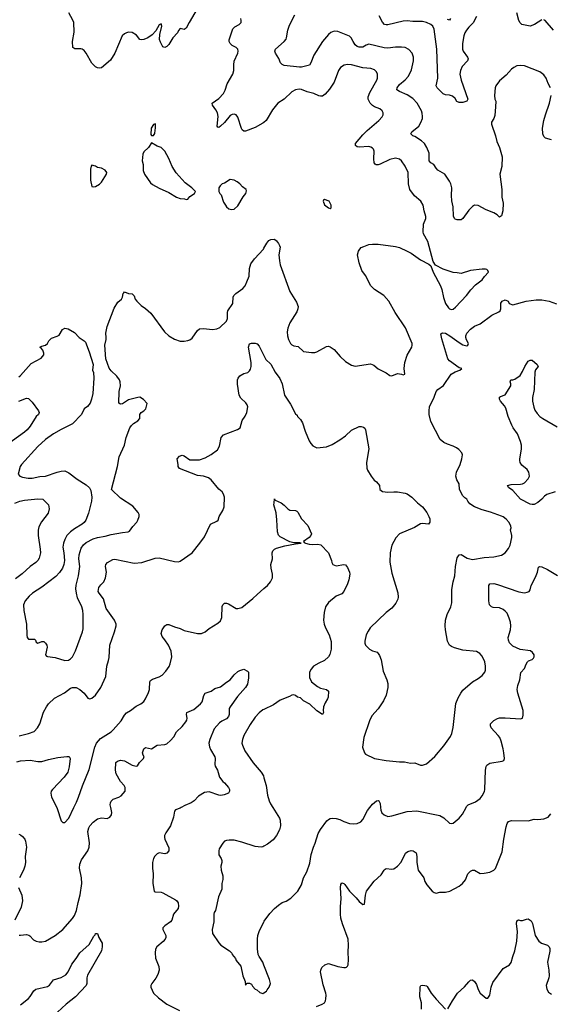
# Model space of a CAD drawing. Header units: inches. Extents: x 1771504 to 1971212, y 471788 to 643615.
# Tile 352 of 587: x 1877460 to 1882979, y 557953 to 568198. Entities that reach past the tile are written whole.
import ezdxf

# ---------------------------------------------------------------- set-up
doc = ezdxf.new("R2010")
doc.units = ezdxf.units.IN
doc.header["$MEASUREMENT"] = 0
for name, color, linetype in [('B8575', 7, 'Continuous'), ('B8576', 7, 'Continuous'), ('B8585', 7, 'Continuous'), ('B8586', 7, 'Continuous')]:
    doc.layers.add(name, color=color, linetype=linetype)

msp = doc.modelspace()

# ---------------------------------------------------------------- linework, layer by layer
at = {"layer": 'B8575', "color": 5}
for points, elevation in [([(1877454, 558674), (1877470, 558671), (1877530, 558679), (1877554, 558674), (1877566, 558666), (1877604, 558624), (1877631, 558611), (1877663, 558603), (1877690, 558603), (1877730, 558611), (1877830, 558668), (1877908, 558732), (1878010, 558845), (1878030, 558877), (1878051, 558929), (1878068, 559012), (1878090, 559091), (1878107, 559210), (1878104, 559270), (1878082, 559370), (1878084, 559410), (1878103, 559457), (1878168, 559550), (1878183, 559590), (1878187, 559633), (1878167, 559750), (1878178, 559790), (1878190, 559810), (1878225, 559850), (1878270, 559883), (1878310, 559895), (1878370, 559887), (1878398, 559902), (1878414, 559926), (1878418, 559950), (1878408, 560000)], 420), ([(1877845, 560000), (1877850, 559990), (1877890, 559862), (1877910, 559845), (1877930, 559845), (1877970, 559891), (1878023, 560000)], 440), ([(1879140, 560000), (1879130, 559994), (1879082, 559978), (1879070, 559962), (1879059, 559901), (1879030, 559810), (1878981, 559739), (1878966, 559710), (1878965, 559690), (1878970, 559670), (1879010, 559581), (1879010, 559549), (1878990, 559525), (1878970, 559520), (1878910, 559530), (1878890, 559520), (1878865, 559495), (1878850, 559470), (1878841, 559430), (1878841, 559370), (1878849, 559310), (1878845, 559210), (1878857, 559130), (1878870, 559122), (1878930, 559119), (1878950, 559112), (1879081, 559041), (1879092, 559032), (1879108, 559010), (1879113, 558973), (1879107, 558950), (1879060, 558890), (1879041, 558830), (1879028, 558812), (1878968, 558770), (1878950, 558750), (1878950, 558730), (1878980, 558670), (1878980, 558650), (1878973, 558630), (1878953, 558607), (1878885, 558550), (1878874, 558526), (1878868, 558490), (1878874, 558434), (1878906, 558346), (1878911, 558310), (1878897, 558263), (1878875, 558225), (1878834, 558170), (1878825, 558150), (1878823, 558130), (1878853, 558070), (1878902, 558022), (1878990, 557955), (1879123, 557890)], 420), ([(1877450, 559722), (1877470, 559716), (1877490, 559700), (1877512, 559672), (1877521, 559650), (1877530, 559590), (1877517, 559490), (1877520, 559430), (1877515, 559390), (1877500, 559350), (1877459, 559270)], 420), ([(1880000, 559598), (1879990, 559592), (1879970, 559587), (1879910, 559594), (1879770, 559642), (1879690, 559661), (1879638, 559662), (1879610, 559659), (1879591, 559649), (1879571, 559630), (1879536, 559570), (1879531, 559550), (1879531, 559510), (1879557, 559470), (1879561, 559450), (1879561, 559430), (1879551, 559390), (1879555, 559350), (1879571, 559290), (1879571, 559251), (1879561, 559210), (1879561, 559150), (1879528, 559072), (1879495, 558930), (1879483, 558910), (1879479, 558890), (1879479, 558810), (1879461, 558730), (1879466, 558690), (1879530, 558592), (1879552, 558570), (1879642, 558510), (1879666, 558486), (1879671, 558471), (1879705, 558430), (1879711, 558410), (1879761, 558350), (1879779, 558250), (1879805, 558190), (1879810, 558154), (1879827, 558173), (1879850, 558174), (1879870, 558162), (1879881, 558141), (1879910, 558111), (1879925, 558105), (1879957, 558077), (1879990, 558065), (1880000, 558071)], 440), ([(1877447, 559170), (1877482, 559090), (1877490, 559030), (1877476, 558964), (1877408, 558830)], 420), ([(1880000, 558362), (1879989, 558390), (1879949, 558450), (1879941, 558470), (1879933, 558530), (1879933, 558630), (1879937, 558670), (1879949, 558710), (1880000, 558812)], 440), ([(1877470, 557948), (1877550, 558012), (1877570, 558034), (1877607, 558093), (1877629, 558111), (1877750, 558140), (1877770, 558152), (1877811, 558209), (1877890, 558232), (1877939, 558261), (1877963, 558290), (1878002, 558370), (1878049, 558430), (1878086, 558490), (1878183, 558577), (1878230, 558661), (1878245, 558675), (1878250, 558691), (1878270, 558691), (1878283, 558650), (1878316, 558590), (1878318, 558550), (1878310, 558510), (1878164, 558256), (1878157, 558230), (1878158, 558170), (1878152, 558148), (1878042, 558030), (1877944, 557956), (1877853, 557870)], 380)]:
    msp.add_lwpolyline(points, dxfattribs=dict(at, elevation=elevation))
at = {"layer": 'B8576', "color": 5}
for points, elevation in [([(1879307, 568310), (1879222, 568170), (1879190, 568109), (1879170, 568095), (1879130, 568106), (1879110, 568086), (1879100, 568060), (1879052, 568008), (1879010, 567941), (1878990, 567921), (1878970, 567909), (1878950, 567915), (1878944, 567924), (1878923, 567963), (1878914, 567994), (1878916, 568044), (1878937, 568130), (1878930, 568155), (1878910, 568144), (1878876, 568084), (1878839, 568041), (1878791, 568010), (1878750, 567992), (1878729, 567989), (1878710, 567994), (1878676, 568036), (1878630, 568066), (1878590, 568069), (1878570, 568063), (1878550, 568052), (1878527, 568030), (1878450, 567850), (1878403, 567777), (1878310, 567699), (1878290, 567693), (1878270, 567697), (1878250, 567709), (1878210, 567747), (1878151, 567850), (1878130, 567878), (1878110, 567892), (1878095, 567895), (1878035, 567895), (1878013, 567910), (1878010, 567970), (1878028, 568070), (1878023, 568170), (1878014, 568194), (1877971, 568270)], 480), ([(1880000, 567130), (1879990, 567121), (1879910, 567077), (1879810, 567038), (1879790, 567037), (1879773, 567053), (1879766, 567066), (1879730, 567185), (1879710, 567209), (1879690, 567216), (1879670, 567212), (1879650, 567200), (1879590, 567130), (1879550, 567090), (1879530, 567076), (1879520, 567080), (1879513, 567090), (1879523, 567190), (1879516, 567230), (1879501, 567261), (1879465, 567310), (1879463, 567330), (1879530, 567380), (1879578, 567430), (1879596, 567464), (1879619, 567530), (1879677, 567630), (1879688, 567670), (1879687, 567730), (1879692, 567768), (1879728, 567850), (1879731, 567870), (1879727, 567890), (1879710, 567910), (1879670, 567931), (1879648, 567950), (1879640, 567970), (1879640, 567990), (1879678, 568102), (1879696, 568124), (1879742, 568150), (1879762, 568170), (1879764, 568190), (1879759, 568210)], 480), ([(1877450, 564482), (1877470, 564497), (1877580, 564620), (1877683, 564677), (1877710, 564710), (1877712, 564730), (1877699, 564759), (1877682, 564782), (1877670, 564790), (1877690, 564801), (1877730, 564810), (1877750, 564830), (1877763, 564857), (1877790, 564886), (1877850, 564906), (1877870, 564917), (1877906, 564974), (1877930, 564990), (1877963, 564983), (1878030, 564944), (1878079, 564890), (1878130, 564857), (1878143, 564843), (1878182, 564742), (1878223, 564610), (1878216, 564550), (1878226, 564526), (1878230, 564470), (1878219, 564310), (1878207, 564250), (1878192, 564208), (1878166, 564174), (1878130, 564150), (1878102, 564090), (1878010, 563994), (1877890, 563935), (1877810, 563888), (1877730, 563830), (1877650, 563758), (1877478, 563570), (1877465, 563550), (1877445, 563470), (1877463, 563450), (1877490, 563438), (1877549, 563429), (1877590, 563429), (1877670, 563444), (1877730, 563450), (1877850, 563489), (1877890, 563500), (1877930, 563504), (1877970, 563485), (1878056, 563416), (1878150, 563358), (1878187, 563327), (1878201, 563301), (1878210, 563230), (1878208, 563190), (1878177, 563064), (1878148, 562992), (1878132, 562968), (1878110, 562950), (1878030, 562902), (1877989, 562871), (1877950, 562830), (1877929, 562790), (1877914, 562750), (1877910, 562710), (1877920, 562650), (1877926, 562570), (1877920, 562530), (1877906, 562490), (1877875, 562445), (1877835, 562405), (1877690, 562293), (1877593, 562230), (1877559, 562201), (1877516, 562150), (1877501, 562110), (1877502, 562050), (1877529, 561910), (1877534, 561794), (1877539, 561770), (1877550, 561754), (1877613, 561753), (1877623, 561743), (1877630, 561722), (1877650, 561712), (1877690, 561727), (1877710, 561727), (1877730, 561711), (1877743, 561690), (1877744, 561670), (1877728, 561590), (1877737, 561577), (1877750, 561571), (1877830, 561561), (1877930, 561530), (1877966, 561534), (1877990, 561547), (1878008, 561570), (1878039, 561630), (1878112, 561830), (1878119, 561861), (1878120, 562010), (1878116, 562050), (1878105, 562090), (1878062, 562182), (1878050, 562230), (1878045, 562275), (1878047, 562313), (1878070, 562410), (1878085, 562510), (1878076, 562590), (1878078, 562630), (1878101, 562699), (1878125, 562735), (1878150, 562760), (1878223, 562797), (1878270, 562810), (1878350, 562824), (1878410, 562842), (1878530, 562864), (1878588, 562870), (1878603, 562877), (1878636, 562924), (1878677, 562970), (1878689, 562991), (1878701, 563030), (1878701, 563050), (1878693, 563070), (1878635, 563135), (1878510, 563221), (1878416, 563310), (1878478, 563550), (1878494, 563650), (1878550, 563770), (1878567, 563850), (1878605, 563950), (1878624, 563976), (1878645, 563995), (1878690, 564025), (1878709, 564050), (1878709, 564090), (1878722, 564110), (1878750, 564127), (1878773, 564150), (1878786, 564206), (1878748, 564248), (1878710, 564269), (1878688, 564268), (1878590, 564244), (1878530, 564202), (1878510, 564199), (1878490, 564209), (1878496, 564330), (1878509, 564390), (1878505, 564430), (1878497, 564450), (1878470, 564490), (1878410, 564546), (1878390, 564573), (1878357, 564670), (1878344, 564810), (1878359, 564870), (1878361, 564890), (1878357, 564937), (1878370, 565005), (1878443, 565197), (1878482, 565258), (1878519, 565290), (1878529, 565310), (1878535, 565350), (1878542, 565358), (1878550, 565365), (1878590, 565351), (1878630, 565346), (1878650, 565325), (1878662, 565290), (1878677, 565270), (1878723, 565223), (1878770, 565193), (1878824, 565144), (1878965, 564950), (1879011, 564910), (1879070, 564874), (1879130, 564854), (1879170, 564852), (1879210, 564860), (1879230, 564868), (1879254, 564886), (1879310, 564966), (1879330, 564982), (1879370, 564986), (1879465, 564975), (1879510, 564982), (1879543, 564997), (1879610, 565062), (1879622, 565090), (1879622, 565150), (1879626, 565170), (1879675, 565245), (1879680, 565310), (1879688, 565330), (1879709, 565351), (1879780, 565400), (1879805, 565430), (1879824, 565470), (1879845, 565530), (1879849, 565611), (1879863, 565657), (1879901, 565710), (1879994, 565810), (1880000, 565820)], 480), ([(1877454, 560746), (1877552, 560772), (1877610, 560793), (1877646, 560830), (1877669, 560870), (1877708, 560992), (1877737, 561050), (1877760, 561080), (1877823, 561137), (1877925, 561195), (1877990, 561242), (1878010, 561248), (1878048, 561248), (1878087, 561230), (1878130, 561190), (1878170, 561139), (1878190, 561131), (1878210, 561137), (1878249, 561170), (1878303, 561250), (1878355, 561365), (1878367, 561470), (1878385, 561530), (1878390, 561562), (1878397, 561690), (1878446, 561830), (1878462, 561890), (1878462, 561910), (1878446, 561950), (1878360, 562070), (1878331, 562171), (1878285, 562230), (1878276, 562250), (1878284, 562290), (1878303, 562317), (1878334, 562350), (1878354, 562390), (1878363, 562450), (1878351, 562510), (1878355, 562530), (1878372, 562550), (1878430, 562580), (1878450, 562585), (1878650, 562544), (1878730, 562552), (1878870, 562594), (1878910, 562600), (1879070, 562561), (1879110, 562558), (1879130, 562565), (1879254, 562650), (1879334, 562750), (1879381, 562819), (1879445, 562950), (1879510, 562979), (1879524, 562990), (1879536, 563030), (1879573, 563090), (1879586, 563130), (1879589, 563230), (1879580, 563260), (1879566, 563286), (1879530, 563314), (1879450, 563410), (1879425, 563430), (1879370, 563448), (1879310, 563457), (1879121, 563530), (1879109, 563550), (1879109, 563570), (1879097, 563630), (1879123, 563657), (1879150, 563667), (1879170, 563661), (1879230, 563620), (1879250, 563618), (1879330, 563619), (1879390, 563639), (1879450, 563673), (1879518, 563722), (1879538, 563762), (1879557, 563850), (1879580, 563880), (1879725, 563935), (1879752, 563950), (1879773, 564027), (1879806, 564074), (1879823, 564110), (1879832, 564170), (1879827, 564190), (1879812, 564210), (1879760, 564260), (1879741, 564290), (1879726, 564406), (1879726, 564450), (1879733, 564470), (1879750, 564493), (1879790, 564518), (1879831, 564529), (1879850, 564544), (1879859, 564561), (1879866, 564590), (1879866, 564630), (1879841, 564790), (1879850, 564825), (1879870, 564831), (1879909, 564831), (1879930, 564825), (1879950, 564801), (1880000, 564703)], 460), ([(1877450, 564230), (1877530, 564260), (1877550, 564256), (1877590, 564219), (1877655, 564130), (1877663, 564110), (1877656, 564090), (1877631, 564069), (1877570, 563970), (1877536, 563930), (1877510, 563905), (1877323, 563770)], 460), ([(1877410, 563168), (1877463, 563190), (1877510, 563200), (1877650, 563214), (1877701, 563210), (1877761, 563150), (1877768, 563110), (1877755, 563065), (1877685, 562975), (1877659, 562921), (1877653, 562887), (1877652, 562830), (1877673, 562690), (1877675, 562650), (1877664, 562596), (1877649, 562570), (1877628, 562550), (1877570, 562510), (1877487, 562433), (1877418, 562382)], 460), ([(1878023, 560000), (1878050, 560056), (1878072, 560110), (1878113, 560227), (1878183, 560397), (1878240, 560630), (1878259, 560670), (1878302, 560718), (1878410, 560788), (1878432, 560808), (1878517, 560903), (1878550, 560963), (1878570, 560985), (1878611, 561009), (1878670, 561056), (1878719, 561081), (1878750, 561104), (1878769, 561130), (1878801, 561199), (1878810, 561230), (1878813, 561307), (1878819, 561321), (1878842, 561338), (1878910, 561360), (1878941, 561379), (1878981, 561419), (1879013, 561467), (1879025, 561495), (1879042, 561570), (1879034, 561626), (1879006, 561690), (1878970, 561747), (1878941, 561781), (1878932, 561810), (1878942, 561850), (1878970, 561892), (1878990, 561906), (1879010, 561906), (1879070, 561880), (1879130, 561863), (1879170, 561843), (1879310, 561813), (1879350, 561811), (1879389, 561830), (1879430, 561863), (1879521, 561919), (1879550, 561945), (1879561, 561979), (1879567, 562093), (1879574, 562110), (1879590, 562126), (1879610, 562127), (1879630, 562119), (1879710, 562073), (1879730, 562071), (1879770, 562081), (1879886, 562174), (1879930, 562219), (1880000, 562279)], 440), ([(1878408, 560000), (1878402, 560030), (1878404, 560050), (1878412, 560068), (1878433, 560087), (1878491, 560109), (1878516, 560124), (1878556, 560170), (1878556, 560210), (1878548, 560230), (1878510, 560270), (1878463, 560350), (1878456, 560390), (1878461, 560470), (1878477, 560483), (1878510, 560495), (1878550, 560487), (1878630, 560440), (1878670, 560431), (1878684, 560436), (1878705, 560470), (1878749, 560510), (1878754, 560530), (1878745, 560545), (1878738, 560570), (1878750, 560613), (1878770, 560627), (1878830, 560611), (1878888, 560650), (1878970, 560657), (1878990, 560665), (1879030, 560697), (1879062, 560738), (1879092, 560790), (1879150, 560845), (1879188, 560892), (1879198, 560910), (1879202, 560930), (1879196, 560970), (1879199, 560990), (1879270, 561020), (1879340, 561080), (1879358, 561102), (1879374, 561166), (1879390, 561191), (1879450, 561211), (1879490, 561238), (1879550, 561255), (1879610, 561304), (1879650, 561330), (1879690, 561380), (1879730, 561416), (1879750, 561427), (1879790, 561439), (1879830, 561418), (1879838, 561410), (1879841, 561350), (1879830, 561285), (1879808, 561250), (1879724, 561156), (1879649, 561050), (1879640, 561030), (1879639, 560970), (1879633, 560947), (1879610, 560924), (1879562, 560898), (1879539, 560881), (1879481, 560819), (1879436, 560710), (1879428, 560670), (1879434, 560634), (1879445, 560605), (1879488, 560528), (1879493, 560510), (1879488, 560450), (1879493, 560430), (1879516, 560390), (1879538, 560318), (1879573, 560273), (1879590, 560259), (1879631, 560210), (1879643, 560190), (1879641, 560170), (1879630, 560150), (1879588, 560132), (1879553, 560127), (1879530, 560130), (1879430, 560165), (1879383, 560157), (1879321, 560119), (1879273, 560070), (1879245, 560050), (1879177, 560023), (1879140, 560000)], 420), ([(1880000, 561021), (1879990, 561016), (1879950, 560986), (1879910, 560941), (1879856, 560864), (1879792, 560750), (1879777, 560710), (1879772, 560670), (1879776, 560650), (1879802, 560590), (1879887, 560467), (1879970, 560370), (1879995, 560330), (1880000, 560311)], 440), ([(1877430, 560476), (1877470, 560488), (1877570, 560495), (1877650, 560479), (1877690, 560478), (1877760, 560500), (1877857, 560523), (1877950, 560533), (1877973, 560530), (1877984, 560510), (1877975, 560425), (1877960, 560370), (1877923, 560317), (1877800, 560190), (1877788, 560170), (1877784, 560150), (1877790, 560110), (1877845, 560000)], 440)]:
    msp.add_lwpolyline(points, dxfattribs=dict(at, elevation=elevation))
at = {"layer": 'B8576', "color": 5, "elevation": 520}
for points in [[(1878870, 567114), (1878850, 567108), (1878826, 567070), (1878825, 567005), (1878830, 566994), (1878850, 566994), (1878867, 567013), (1878868, 567050), (1878874, 567070), (1878874, 567110)], [(1878830, 566918), (1878798, 566870), (1878750, 566822), (1878742, 566798), (1878734, 566730), (1878743, 566690), (1878744, 566630), (1878758, 566590), (1878820, 566500), (1878842, 566482), (1878910, 566444), (1879010, 566402), (1879090, 566353), (1879130, 566339), (1879174, 566334), (1879190, 566326), (1879209, 566331), (1879230, 566358), (1879278, 566390), (1879288, 566410), (1879249, 566450), (1879181, 566501), (1879086, 566606), (1879047, 566670), (1879010, 566753), (1878969, 566829), (1878930, 566869), (1878890, 566882)], [(1878210, 566686), (1878204, 566676), (1878197, 566643), (1878196, 566530), (1878210, 566462), (1878230, 566458), (1878250, 566463), (1878290, 566488), (1878310, 566508), (1878364, 566590), (1878367, 566610), (1878350, 566632), (1878310, 566653), (1878270, 566662), (1878250, 566674)], [(1879650, 566534), (1879590, 566497), (1879565, 566490), (1879545, 566470), (1879532, 566450), (1879532, 566410), (1879542, 566390), (1879556, 566376), (1879578, 566298), (1879602, 566270), (1879612, 566250), (1879634, 566230), (1879664, 566224), (1879690, 566227), (1879730, 566261), (1879784, 566356), (1879813, 566390), (1879818, 566418), (1879815, 566430), (1879778, 566458), (1879749, 566490), (1879723, 566510), (1879690, 566529)]]:
    msp.add_lwpolyline(points, close=True, dxfattribs=at)
at = {"layer": 'B8585', "color": 5}
for points, elevation in [([(1880000, 558812), (1880003, 558817), (1880062, 558898), (1880110, 558951), (1880150, 558986), (1880190, 559011), (1880230, 559025), (1880281, 559059), (1880353, 559130), (1880390, 559198), (1880412, 559270), (1880446, 559330), (1880478, 559422), (1880492, 559512), (1880515, 559590), (1880534, 559630), (1880564, 559730), (1880587, 559773), (1880656, 559864), (1880670, 559876), (1880690, 559885), (1880710, 559889), (1880750, 559886), (1880790, 559877), (1880830, 559856), (1880890, 559834), (1880929, 559831), (1880970, 559835), (1881007, 559853), (1881030, 559876), (1881078, 559970), (1881101, 560000)], 440), ([(1880094, 560000), (1880163, 559890), (1880170, 559870), (1880173, 559810), (1880161, 559770), (1880130, 559710), (1880095, 559665), (1880039, 559621), (1880000, 559598)], 440), ([(1880548, 557932), (1880606, 557954), (1880629, 557970), (1880641, 557990), (1880645, 558010), (1880648, 558050), (1880644, 558070), (1880616, 558156), (1880590, 558290), (1880592, 558310), (1880603, 558337), (1880635, 558365), (1880670, 558378), (1880770, 558345), (1880830, 558335), (1880850, 558336), (1880859, 558341), (1880869, 558351), (1880875, 558365), (1880880, 558420), (1880875, 558495), (1880881, 558570), (1880877, 558630), (1880817, 558790), (1880800, 558850), (1880795, 558890), (1880796, 558970), (1880803, 559050), (1880798, 559170), (1880801, 559199), (1880810, 559218), (1880830, 559211), (1880841, 559201), (1880891, 559130), (1880960, 559060), (1880990, 559023), (1881030, 558992), (1881046, 558994), (1881055, 559090), (1881067, 559130), (1881146, 559234), (1881220, 559300), (1881250, 559350), (1881261, 559359), (1881270, 559365), (1881330, 559358), (1881350, 559362), (1881389, 559390), (1881428, 559432), (1881474, 559526), (1881496, 559544), (1881530, 559555), (1881551, 559550), (1881583, 559530), (1881590, 559490), (1881590, 559430), (1881605, 559350), (1881663, 559270), (1881675, 559230), (1881695, 559195), (1881751, 559130), (1881770, 559116), (1881790, 559111), (1881830, 559119), (1881890, 559121), (1881935, 559130), (1882030, 559181), (1882067, 559210), (1882095, 559250), (1882122, 559310), (1882150, 559339), (1882170, 559348), (1882190, 559348), (1882250, 559315), (1882290, 559317), (1882350, 559328), (1882390, 559348), (1882410, 559367), (1882479, 559541), (1882497, 559670), (1882521, 559799), (1882530, 559833), (1882545, 559855), (1882574, 559866), (1882750, 559861), (1882810, 559879), (1882850, 559876), (1882910, 559882), (1882958, 559902), (1882985, 559935)], 420), ([(1881213, 560000), (1881215, 559975), (1881227, 559947), (1881250, 559924), (1881288, 559908), (1881330, 559913), (1881490, 559960), (1881590, 559968), (1881830, 559918), (1881870, 559894), (1881930, 559839), (1881950, 559833), (1881970, 559839), (1882029, 559890), (1882067, 559930), (1882102, 560000)], 440), ([(1881914, 557906), (1881961, 557990), (1882014, 558070), (1882086, 558134), (1882130, 558187), (1882150, 558203), (1882170, 558207), (1882190, 558191), (1882210, 558161), (1882230, 558106), (1882250, 558068), (1882310, 558017), (1882330, 558016), (1882350, 558050), (1882362, 558130), (1882381, 558179), (1882490, 558325), (1882555, 558365), (1882572, 558388), (1882589, 558450), (1882611, 558510), (1882630, 558610), (1882637, 558710), (1882627, 558790), (1882630, 558822), (1882649, 558831), (1882670, 558824), (1882690, 558825), (1882730, 558839), (1882750, 558841), (1882781, 558821), (1882794, 558794), (1882822, 558670), (1882859, 558610), (1882888, 558588), (1882950, 558570), (1882968, 558550), (1882974, 558534), (1882974, 558506), (1882951, 558390), (1882965, 558310), (1882968, 558250), (1882965, 558230), (1882935, 558150), (1882941, 558110), (1882960, 558080), (1882990, 558059)], 380), ([(1880000, 558071), (1880028, 558090), (1880035, 558105), (1880055, 558130), (1880069, 558170), (1880059, 558210), (1880000, 558362)], 440), ([(1881638, 557902), (1881640, 557970), (1881622, 558030), (1881626, 558134), (1881632, 558148), (1881648, 558152), (1881672, 558150), (1881690, 558146), (1881699, 558139), (1881741, 558070), (1881790, 558008), (1881890, 557903)], 380)]:
    msp.add_lwpolyline(points, dxfattribs=dict(at, elevation=elevation))
at = {"layer": 'B8586', "color": 5}
for points, elevation in [([(1882980, 567490), (1882955, 567535), (1882934, 567590), (1882910, 567623), (1882870, 567656), (1882710, 567717), (1882670, 567723), (1882630, 567718), (1882598, 567702), (1882575, 567685), (1882518, 567622), (1882450, 567563), (1882411, 567510), (1882404, 567490), (1882399, 567410), (1882403, 567370), (1882411, 567350), (1882410, 567290), (1882400, 567200), (1882390, 567170), (1882367, 567133), (1882367, 567110), (1882410, 566990), (1882421, 566930), (1882450, 566870), (1882479, 566770), (1882473, 566670), (1882455, 566590), (1882473, 566430), (1882473, 566350), (1882488, 566288), (1882484, 566210), (1882470, 566158), (1882450, 566144), (1882427, 566167), (1882390, 566189), (1882310, 566221), (1882230, 566264), (1882191, 566269), (1882170, 566255), (1882130, 566215), (1882070, 566129), (1882050, 566117), (1882010, 566115), (1881990, 566122), (1881982, 566130), (1881973, 566153), (1881968, 566250), (1881955, 566315), (1881951, 566369), (1881955, 566450), (1881945, 566490), (1881930, 566519), (1881881, 566590), (1881810, 566633), (1881792, 566652), (1881767, 566690), (1881736, 566710), (1881720, 566730), (1881718, 566810), (1881693, 566870), (1881669, 566910), (1881638, 566938), (1881570, 566983), (1881549, 566990), (1881529, 567010), (1881539, 567030), (1881610, 567090), (1881632, 567128), (1881648, 567170), (1881650, 567190), (1881646, 567226), (1881638, 567250), (1881593, 567330), (1881550, 567377), (1881490, 567418), (1881409, 567450), (1881383, 567470), (1881387, 567490), (1881410, 567524), (1881470, 567573), (1881503, 567610), (1881535, 567675), (1881556, 567770), (1881555, 567810), (1881541, 567850), (1881508, 567888), (1881470, 567908), (1881430, 567914), (1881370, 567912), (1881290, 567901), (1881250, 567904), (1881090, 567943), (1881065, 567935), (1881028, 567912), (1880990, 567911), (1880970, 567920), (1880950, 567937), (1880927, 567970), (1880909, 568009), (1880890, 568026), (1880770, 568077), (1880730, 568079), (1880696, 568064), (1880670, 568046), (1880610, 567970), (1880518, 567830), (1880489, 567751), (1880474, 567726), (1880390, 567706), (1880370, 567705), (1880210, 567722), (1880190, 567731), (1880174, 567750), (1880156, 567796), (1880120, 567850), (1880115, 567870), (1880122, 567890), (1880210, 567970), (1880230, 567997), (1880236, 568010), (1880249, 568090), (1880262, 568130), (1880283, 568177), (1880323, 568250)], 460), ([(1882210, 568230), (1882176, 568164), (1882130, 568120), (1882106, 568090), (1882090, 568062), (1882080, 568030), (1882065, 567950), (1882065, 567890), (1882074, 567870), (1882117, 567810), (1882123, 567790), (1882116, 567770), (1882061, 567710), (1882044, 567670), (1882039, 567630), (1882050, 567570), (1882122, 567370), (1882110, 567349), (1882070, 567338), (1882030, 567336), (1882008, 567348), (1881990, 567379), (1881962, 567402), (1881930, 567412), (1881890, 567416), (1881866, 567426), (1881803, 567490), (1881793, 567510), (1881810, 567590), (1881800, 567890), (1881770, 568101), (1881756, 568130), (1881736, 568150), (1881692, 568170), (1881650, 568179), (1881550, 568179), (1881490, 568187), (1881450, 568184), (1881290, 568144), (1881270, 568144), (1881253, 568150), (1881232, 568172), (1881198, 568238)], 440), ([(1881939, 568210), (1881930, 568195), (1881910, 568201)], 420), ([(1882890, 568198), (1882813, 568147), (1882770, 568131), (1882683, 568150), (1882665, 568165), (1882652, 568190), (1882631, 568270)], 440), ([(1883011, 568090), (1882925, 568190), (1882910, 568198)], 440), ([(1880000, 565820), (1880030, 565874), (1880050, 565901), (1880071, 565911), (1880110, 565914), (1880130, 565899), (1880150, 565871), (1880163, 565850), (1880168, 565830), (1880156, 565750), (1880161, 565690), (1880170, 565647), (1880270, 565371), (1880340, 565260), (1880355, 565215), (1880354, 565190), (1880343, 565157), (1880270, 565044), (1880249, 564990), (1880243, 564950), (1880244, 564910), (1880256, 564870), (1880278, 564830), (1880290, 564816), (1880310, 564805), (1880357, 564797), (1880410, 564747), (1880494, 564734), (1880530, 564736), (1880550, 564743), (1880650, 564799), (1880670, 564802), (1880690, 564796), (1880730, 564768), (1880794, 564694), (1880850, 564641), (1880910, 564604), (1880950, 564594), (1881110, 564617), (1881143, 564603), (1881190, 564567), (1881270, 564524), (1881310, 564495), (1881330, 564491), (1881390, 564518), (1881431, 564511), (1881450, 564502), (1881466, 564510), (1881458, 564570), (1881465, 564630), (1881490, 564708), (1881538, 564790), (1881543, 564810), (1881542, 564830), (1881471, 564991), (1881365, 565150), (1881300, 565270), (1881247, 565327), (1881150, 565390), (1881111, 565430), (1881056, 565536), (1881019, 565590), (1880990, 565670), (1880972, 565750), (1880982, 565790), (1880996, 565810), (1881013, 565827), (1881040, 565840), (1881090, 565858), (1881130, 565864), (1881190, 565862), (1881370, 565840), (1881410, 565829), (1881490, 565790), (1881530, 565769), (1881630, 565701), (1881715, 565655), (1881737, 565637), (1881762, 565570), (1881838, 565430), (1881851, 565391), (1881867, 565307), (1881890, 565245), (1881920, 565200), (1881930, 565190), (1881950, 565182), (1881970, 565187), (1881994, 565206), (1882108, 565330), (1882151, 565389), (1882202, 565438), (1882269, 565490), (1882294, 565526), (1882335, 565570), (1882328, 565590), (1882318, 565598), (1882303, 565603), (1882270, 565604), (1882150, 565587), (1882050, 565559), (1882010, 565563), (1881970, 565569), (1881864, 565604), (1881784, 565644), (1881761, 565681), (1881705, 565890), (1881659, 565970), (1881656, 565990), (1881660, 566070), (1881684, 566130), (1881684, 566150), (1881666, 566210), (1881655, 566270), (1881633, 566310), (1881567, 566367), (1881519, 566430), (1881503, 566490), (1881499, 566610), (1881470, 566675), (1881430, 566729), (1881410, 566747), (1881370, 566758), (1881310, 566744), (1881210, 566694), (1881190, 566687), (1881168, 566688), (1881156, 566696), (1881146, 566710), (1881142, 566750), (1881147, 566830), (1881141, 566850), (1881130, 566863), (1881113, 566873), (1881090, 566878), (1880990, 566871), (1880970, 566876), (1880954, 566890), (1880953, 566910), (1881030, 567002), (1881073, 567047), (1881196, 567150), (1881231, 567189), (1881240, 567210), (1881240, 567230), (1881231, 567251), (1881205, 567270), (1881150, 567291), (1881130, 567304), (1881105, 567330), (1881086, 567370), (1881086, 567394), (1881100, 567440), (1881173, 567570), (1881180, 567590), (1881182, 567630), (1881170, 567657), (1881150, 567678), (1881112, 567692), (1881030, 567699), (1880910, 567727), (1880869, 567731), (1880834, 567726), (1880798, 567702), (1880775, 567670), (1880729, 567550), (1880683, 567477), (1880638, 567422), (1880610, 567402), (1880590, 567401), (1880570, 567407), (1880519, 567430), (1880450, 567446), (1880390, 567471), (1880366, 567474), (1880330, 567468), (1880290, 567447), (1880210, 567372), (1880145, 567330), (1880090, 567259), (1880023, 567150), (1880000, 567130)], 480), ([(1882990, 566949), (1882930, 566965), (1882910, 566983), (1882902, 567010), (1882899, 567070), (1882910, 567150), (1882927, 567210), (1882971, 567329), (1882986, 567410)], 460), ([(1880000, 564703), (1880021, 564661), (1880073, 564613), (1880118, 564530), (1880165, 564465), (1880189, 564410), (1880214, 564290), (1880278, 564198), (1880330, 564097), (1880345, 564085), (1880351, 564070), (1880379, 564039), (1880403, 564003), (1880430, 563918), (1880470, 563818), (1880488, 563788), (1880510, 563765), (1880550, 563743), (1880650, 563754), (1880710, 563779), (1880790, 563828), (1880850, 563868), (1880910, 563928), (1880990, 563967), (1881010, 563967), (1881037, 563957), (1881048, 563948), (1881057, 563930), (1881092, 563732), (1881067, 563590), (1881070, 563532), (1881079, 563510), (1881116, 563450), (1881148, 563408), (1881171, 563390), (1881201, 563350), (1881205, 563310), (1881234, 563290), (1881290, 563282), (1881350, 563287), (1881390, 563284), (1881470, 563272), (1881490, 563264), (1881538, 563230), (1881599, 563170), (1881651, 563130), (1881694, 563070), (1881715, 563030), (1881724, 563004), (1881727, 562970), (1881711, 562950), (1881650, 562956), (1881630, 562953), (1881565, 562915), (1881411, 562850), (1881373, 562807), (1881330, 562730), (1881312, 562650), (1881310, 562554), (1881330, 562438), (1881393, 562233), (1881396, 562190), (1881392, 562170), (1881372, 562128), (1881330, 562076), (1881273, 562030), (1881104, 561870), (1881083, 561837), (1881064, 561796), (1881051, 561731), (1881051, 561710), (1881058, 561690), (1881098, 561650), (1881130, 561631), (1881177, 561617), (1881190, 561605), (1881203, 561583), (1881218, 561538), (1881239, 561419), (1881280, 561330), (1881290, 561290), (1881290, 561250), (1881270, 561170), (1881245, 561110), (1881190, 561027), (1881124, 560956), (1881097, 560903), (1881039, 560730), (1881027, 560630), (1881045, 560570), (1881055, 560555), (1881151, 560511), (1881270, 560491), (1881410, 560476), (1881463, 560477), (1881524, 560464), (1881570, 560465), (1881630, 560443), (1881650, 560443), (1881690, 560455), (1881779, 560530), (1881870, 560641), (1881940, 560740), (1881954, 560770), (1881970, 560832), (1881996, 561084), (1882019, 561141), (1882048, 561192), (1882070, 561222), (1882170, 561307), (1882230, 561343), (1882270, 561376), (1882298, 561410), (1882303, 561430), (1882304, 561470), (1882296, 561516), (1882270, 561577), (1882244, 561604), (1882210, 561625), (1882070, 561638), (1881981, 561661), (1881950, 561676), (1881931, 561691), (1881911, 561731), (1881888, 561850), (1881884, 561890), (1881890, 561950), (1881905, 562010), (1881944, 562090), (1881956, 562130), (1881955, 562270), (1881969, 562350), (1881987, 562410), (1881993, 562510), (1882010, 562598), (1882030, 562631), (1882050, 562634), (1882114, 562594), (1882170, 562583), (1882290, 562601), (1882392, 562608), (1882470, 562625), (1882508, 562652), (1882544, 562696), (1882560, 562730), (1882577, 562810), (1882578, 562830), (1882566, 562890), (1882570, 562910), (1882567, 562930), (1882550, 562967), (1882521, 563001), (1882490, 563024), (1882470, 563033), (1882355, 563075), (1882270, 563098), (1882190, 563128), (1882140, 563160), (1882120, 563190), (1882112, 563210), (1882090, 563223), (1882070, 563243), (1882034, 563310), (1882029, 563370), (1882006, 563410), (1881997, 563450), (1882003, 563490), (1882041, 563570), (1882059, 563630), (1882065, 563670), (1882059, 563690), (1882026, 563726), (1882002, 563742), (1881970, 563761), (1881910, 563781), (1881870, 563800), (1881834, 563830), (1881736, 564016), (1881720, 564090), (1881718, 564130), (1881723, 564170), (1881770, 564271), (1881792, 564330), (1881808, 564352), (1881867, 564393), (1881949, 564511), (1881990, 564535), (1882038, 564550), (1882058, 564570), (1882030, 564575), (1881930, 564650), (1881913, 564670), (1881850, 564878), (1881841, 564930), (1881850, 564937), (1881861, 564939), (1881890, 564935), (1881933, 564910), (1882030, 564839), (1882070, 564816), (1882110, 564805), (1882122, 564810), (1882129, 564830), (1882107, 564867), (1882100, 564890), (1882101, 564910), (1882110, 564935), (1882150, 564977), (1882190, 565008), (1882250, 565034), (1882370, 565124), (1882443, 565157), (1882457, 565170), (1882463, 565190), (1882464, 565250), (1882477, 565270), (1882510, 565283), (1882539, 565270), (1882550, 565247), (1882590, 565231), (1882728, 565270), (1882830, 565285), (1882890, 565283), (1882968, 565268), (1883043, 565243)], 460), ([(1883030, 563285), (1882943, 563257), (1882919, 563241), (1882890, 563208), (1882850, 563176), (1882810, 563154), (1882790, 563153), (1882770, 563158), (1882670, 563211), (1882590, 563298), (1882544, 563330), (1882535, 563350), (1882570, 563363), (1882670, 563364), (1882690, 563369), (1882710, 563380), (1882750, 563421), (1882761, 563450), (1882760, 563470), (1882754, 563490), (1882737, 563517), (1882684, 563564), (1882665, 563590), (1882660, 563610), (1882661, 563630), (1882679, 563730), (1882678, 563770), (1882670, 563810), (1882639, 563890), (1882594, 563950), (1882578, 563978), (1882539, 564070), (1882517, 564157), (1882502, 564182), (1882461, 564230), (1882449, 564250), (1882449, 564270), (1882461, 564279), (1882510, 564296), (1882569, 564390), (1882569, 564410), (1882562, 564430), (1882569, 564450), (1882590, 564451), (1882610, 564458), (1882664, 564496), (1882690, 564537), (1882713, 564590), (1882750, 564644), (1882770, 564657), (1882790, 564654), (1882843, 564610), (1882851, 564590), (1882826, 564554), (1882819, 564530), (1882810, 564350), (1882792, 564268), (1882794, 564230), (1882807, 564167), (1882817, 564137), (1882841, 564101), (1882870, 564071), (1882901, 564050), (1883050, 563961)], 440), ([(1880000, 562279), (1880036, 562310), (1880069, 562350), (1880090, 562390), (1880090, 562430), (1880075, 562490), (1880073, 562530), (1880088, 562590), (1880085, 562650), (1880094, 562670), (1880110, 562688), (1880130, 562698), (1880218, 562722), (1880330, 562746), (1880386, 562750), (1880375, 562755), (1880310, 562755), (1880270, 562765), (1880170, 562816), (1880150, 562833), (1880140, 562870), (1880136, 562996), (1880127, 563067), (1880102, 563150), (1880108, 563170), (1880110, 563212), (1880118, 563198), (1880178, 563170), (1880210, 563146), (1880248, 563108), (1880270, 563095), (1880330, 563091), (1880343, 563083), (1880354, 563074), (1880390, 563005), (1880457, 562937), (1880494, 562850), (1880487, 562830), (1880471, 562810), (1880412, 562770), (1880420, 562760), (1880432, 562750), (1880470, 562740), (1880510, 562737), (1880560, 562740), (1880593, 562733), (1880671, 562650), (1880703, 562570), (1880707, 562550), (1880718, 562530), (1880750, 562515), (1880830, 562531), (1880850, 562526), (1880870, 562498), (1880890, 562450), (1880893, 562430), (1880884, 562370), (1880871, 562330), (1880832, 562248), (1880810, 562226), (1880750, 562200), (1880670, 562135), (1880642, 562090), (1880625, 562030), (1880618, 561950), (1880626, 561910), (1880641, 561870), (1880679, 561799), (1880700, 561730), (1880700, 561650), (1880687, 561593), (1880671, 561569), (1880629, 561531), (1880570, 561504), (1880515, 561470), (1880490, 561439), (1880475, 561410), (1880475, 561355), (1880495, 561310), (1880559, 561259), (1880590, 561244), (1880650, 561230), (1880671, 561211), (1880669, 561150), (1880663, 561130), (1880636, 561090), (1880619, 561050), (1880617, 561010), (1880621, 560990), (1880611, 560970), (1880550, 561007), (1880476, 561076), (1880413, 561110), (1880381, 561141), (1880350, 561150), (1880330, 561165), (1880312, 561172), (1880290, 561169), (1880265, 561155), (1880170, 561118), (1880101, 561070), (1880000, 561021)], 440), ([(1882102, 560000), (1882108, 560012), (1882123, 560030), (1882200, 560060), (1882250, 560096), (1882270, 560121), (1882293, 560167), (1882299, 560190), (1882303, 560390), (1882310, 560426), (1882320, 560440), (1882350, 560462), (1882478, 560482), (1882495, 560490), (1882501, 560510), (1882495, 560570), (1882489, 560610), (1882467, 560690), (1882452, 560730), (1882438, 560750), (1882365, 560830), (1882355, 560850), (1882357, 560870), (1882393, 560907), (1882430, 560928), (1882450, 560934), (1882510, 560935), (1882670, 560924), (1882690, 560932), (1882698, 560962), (1882695, 561010), (1882640, 561190), (1882635, 561230), (1882641, 561270), (1882661, 561330), (1882673, 561407), (1882711, 561449), (1882727, 561493), (1882742, 561518), (1882753, 561527), (1882790, 561541), (1882804, 561556), (1882812, 561570), (1882812, 561590), (1882795, 561615), (1882771, 561631), (1882665, 561645), (1882590, 561680), (1882554, 561714), (1882543, 561743), (1882542, 561770), (1882565, 561850), (1882569, 561890), (1882564, 561930), (1882552, 561970), (1882530, 562022), (1882510, 562045), (1882490, 562060), (1882450, 562077), (1882383, 562083), (1882367, 562090), (1882347, 562110), (1882340, 562150), (1882339, 562290), (1882340, 562310), (1882350, 562327), (1882390, 562332), (1882430, 562321), (1882650, 562245), (1882710, 562235), (1882739, 562241), (1882759, 562250), (1882770, 562265), (1882778, 562310), (1882824, 562396), (1882845, 562450), (1882857, 562503), (1882870, 562510), (1882890, 562506), (1882950, 562479), (1883055, 562415)], 440), ([(1880000, 560311), (1880022, 560230), (1880038, 560130), (1880055, 560070), (1880070, 560039), (1880094, 560000)], 440), ([(1881101, 560000), (1881130, 560036), (1881170, 560071), (1881190, 560073), (1881196, 560070), (1881210, 560042), (1881213, 560000)], 440)]:
    msp.add_lwpolyline(points, dxfattribs=dict(at, elevation=elevation))
at = {"layer": 'B8586', "color": 5, "elevation": 520}
msp.add_lwpolyline([(1880630, 566329), (1880620, 566320), (1880616, 566310), (1880630, 566272), (1880670, 566241), (1880690, 566234), (1880698, 566242), (1880699, 566270), (1880677, 566310)], close=True, dxfattribs=at)

doc.saveas('drawing.dxf')
